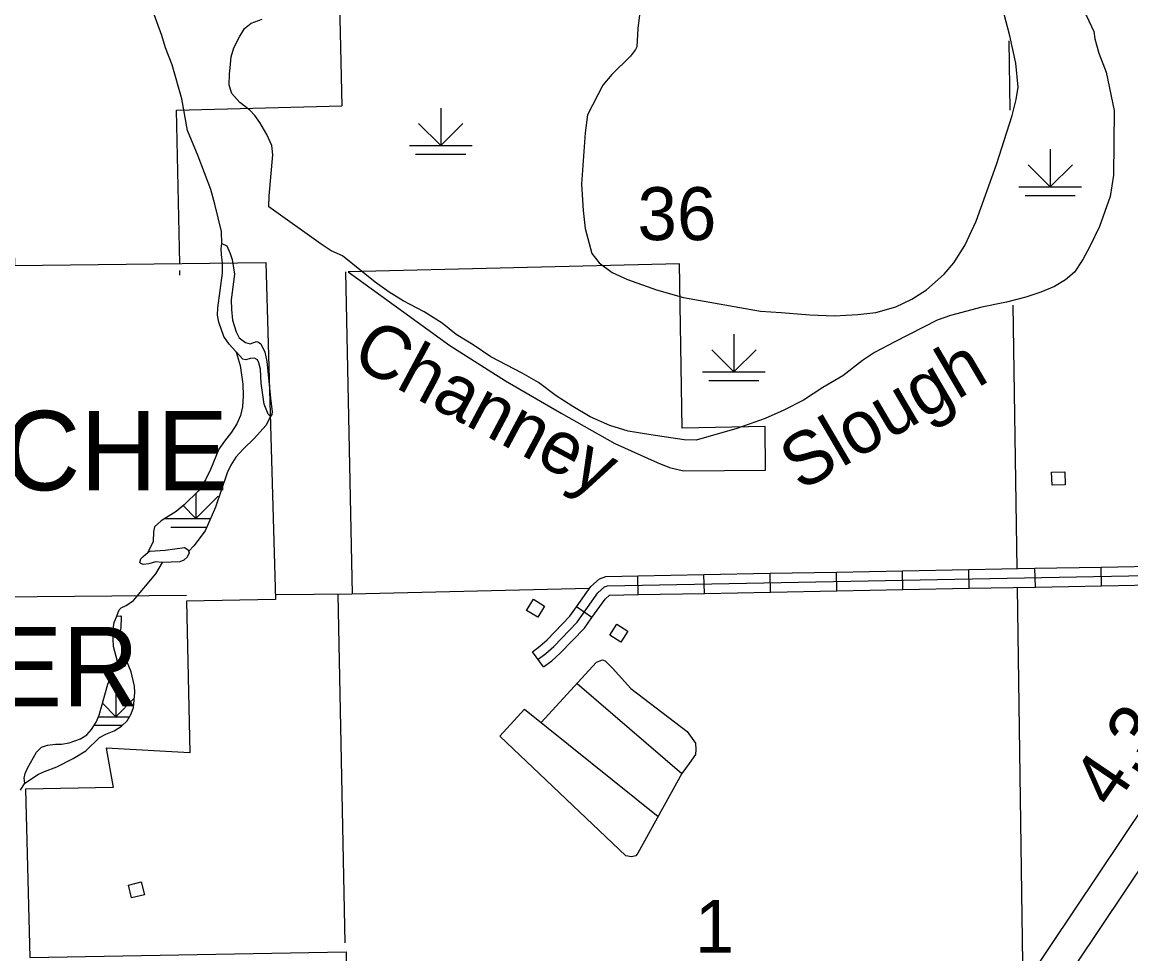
# Model space of a CAD drawing. Extents: x 1084508 to 1142749, y 1057638 to 1093403.
# Drawn here: x 1093716 to 1096492, y 1066201 to 1068534 of the extents above; entities that cross this region are included whole.
import ezdxf

# ---------------------------------------------------------------- set-up
doc = ezdxf.new("R2010")
doc.units = 0
for name, color, linetype in [('Level 10', 7, 'Continuous'), ('Level 32', 7, 'Continuous'), ('Level 35', 7, 'Continuous'), ('Level 4', 7, 'Continuous'), ('Level 44', 7, 'Continuous'), ('Level 47', 7, 'Continuous'), ('Level 48', 7, 'Continuous'), ('Level 5', 7, 'Continuous'), ('Level 56', 7, 'Continuous'), ('Level 7', 7, 'Continuous')]:
    doc.layers.add(name, color=color, linetype=linetype)

msp = doc.modelspace()

# ---------------------------------------------------------------- linework, layer by layer
at = {"layer": 'Level 10'}
for points in [[(1095785.7, 1065460.3), (1096170.8, 1066041.9), (1096829.7, 1067025.4), (1097261.8, 1067673.6)], [(1097327, 1067630.1), (1096894.9, 1066981.8), (1096236.1, 1065998.5), (1095851.2, 1065417)]]:
    msp.add_lwpolyline(points, dxfattribs=at)
at = {"layer": 'Level 32'}
for p, q in [((1095258.3, 1067100.1), (1095257.4, 1067147.2)), ((1095424, 1067103.3), (1095423.1, 1067150.4)), ((1095589.7, 1067106.4), (1095588.8, 1067153.5)), ((1095755.4, 1067109.6), (1095754.5, 1067156.7)), ((1095921.1, 1067112.7), (1095920.2, 1067159.8)), ((1096086.8, 1067115.9), (1096085.9, 1067162.9)), ((1096252.5, 1067119), (1096251.6, 1067166.1)), ((1096418.2, 1067122.2), (1096417.3, 1067169.2)), ((1095142.6, 1067042.5), (1095104.1, 1067069.7)), ((1095021.8, 1066919.4), (1094993.9, 1066957.3))]:
    msp.add_line(p, q, dxfattribs=at)
for points in [[(1096417.3, 1067169.2), (1096583, 1067172.4)], [(1095007.9, 1066938.4), (1095027.4, 1066952.6), (1095047.1, 1066970.4), (1095105.5, 1067030.9), (1095157.8, 1067104.9), (1095174.2, 1067119.4), (1095181.9, 1067122.2), (1097312.3, 1067162.7)], [(1095104.1, 1067069.7), (1095140.2, 1067120.8), (1095161.9, 1067140), (1095177.6, 1067145.7), (1095257.4, 1067147.2)], [(1095257.4, 1067147.2), (1095423.1, 1067150.4)], [(1095423.1, 1067150.4), (1095588.8, 1067153.5)], [(1095588.8, 1067153.5), (1095754.5, 1067156.7)], [(1095754.5, 1067156.7), (1095920.2, 1067159.8)], [(1095920.2, 1067159.8), (1096085.9, 1067162.9)], [(1096085.9, 1067162.9), (1096251.6, 1067166.1)], [(1096251.6, 1067166.1), (1096417.3, 1067169.2)], [(1095921.1, 1067112.7), (1096086.8, 1067115.9)], [(1096086.8, 1067115.9), (1096252.5, 1067119)], [(1096252.5, 1067119), (1096418.2, 1067122.2)], [(1096418.2, 1067122.2), (1096583.9, 1067125.3)], [(1095142.6, 1067042.5), (1095175.5, 1067089.1), (1095186.4, 1067098.8), (1095258.3, 1067100.1)], [(1095258.3, 1067100.1), (1095424, 1067103.3)], [(1095424, 1067103.3), (1095589.7, 1067106.4)], [(1095589.7, 1067106.4), (1095755.4, 1067109.6)], [(1095755.4, 1067109.6), (1095921.1, 1067112.7)], [(1094993.9, 1066957.3), (1095012.5, 1066970.9), (1095030.7, 1066987.3), (1095087.3, 1067045.9), (1095104.1, 1067069.7)], [(1095021.8, 1066919.4), (1095042.2, 1066934.4), (1095063.4, 1066953.5), (1095123.7, 1067015.8), (1095142.6, 1067042.5)]]:
    msp.add_lwpolyline(points, dxfattribs=at)
at = {"layer": 'Level 35'}
for points in [[(1094216.6, 1067979.5), (1094215, 1068009), (1094198.7, 1068078), (1094188.4, 1068114.4), (1094156.9, 1068197.7), (1094130.7, 1068262.5), (1094116, 1068341.9), (1094091.6, 1068426.3), (1094075.2, 1068469.5), (1094066.4, 1068500.3), (1094019, 1068628.9), (1094017.7, 1068633.2)], [(1094216.6, 1067979.5), (1094228.7, 1067973.3), (1094237.5, 1067954.1), (1094242.3, 1067939.5), (1094248.2, 1067902.3), (1094239.9, 1067838.2), (1094240.4, 1067814.3), (1094243.1, 1067787.6), (1094252.2, 1067758.4), (1094259.6, 1067743.2), (1094275.3, 1067731.8), (1094287.3, 1067728.4), (1094303.1, 1067734), (1094307.6, 1067732.5), (1094313.7, 1067727.7), (1094324, 1067707), (1094328.6, 1067683.5), (1094338.9, 1067584.5), (1094342, 1067558.5), (1094341.3, 1067551.3), (1094338.3, 1067546.1), (1094331.8, 1067551.9), (1094322, 1067577.1), (1094314.9, 1067629.6), (1094312.9, 1067664.5), (1094308.9, 1067680.4), (1094305.2, 1067687.8), (1094297.9, 1067692.6), (1094286.9, 1067691.6), (1094276.4, 1067687.8), (1094269.1, 1067689.5), (1094234.4, 1067727), (1094221.3, 1067746.1), (1094208.8, 1067782.1), (1094205.4, 1067799.6), (1094206.1, 1067817.9), (1094217.7, 1067905), (1094217.6, 1067929.9), (1094215, 1067951.5), (1094214.2, 1067965.9), (1094216.6, 1067979.5)], [(1094068, 1067180.7), (1094050.1, 1067182), (1094033.3, 1067177.1), (1094019.3, 1067175.7), (1094013.2, 1067178), (1094011.3, 1067180.8), (1094013.5, 1067190), (1094019.3, 1067195.8), (1094030.8, 1067205.9), (1094037, 1067208.6), (1094074.5, 1067211.8), (1094122.6, 1067218.4), (1094131.9, 1067212.4), (1094134.6, 1067204.9), (1094129.3, 1067193.7), (1094120.8, 1067186.2), (1094111.2, 1067182.5), (1094068, 1067180.7)], [(1093953.2, 1067045.9), (1093959.6, 1067062.1), (1093964.2, 1067066.7), (1093976.8, 1067073), (1093995.5, 1067085.6), (1094050.7, 1067152.5), (1094068, 1067180.7)], [(1093953.2, 1067045.9), (1093962.3, 1067047.1), (1093964.3, 1067044.6), (1093963.3, 1067017.3), (1093960.3, 1067000.5), (1093962.1, 1066983.6), (1093975.6, 1066945.3), (1093977, 1066930.6), (1093973.3, 1066920.1), (1093968, 1066919), (1093960.6, 1066923.5), (1093955, 1066932.4), (1093945.3, 1066970.4), (1093943.8, 1067009.4), (1093946.9, 1067030.2), (1093953.2, 1067045.9)], [(1095015.9, 1066779.6), (1095153.7, 1066930.6), (1095162.8, 1066934.5), (1095169.4, 1066937.2), (1095176, 1066934.5), (1095194.3, 1066916.2), (1095240.3, 1066864.9), (1095380.7, 1066757.3), (1095401.7, 1066728.4), (1095403, 1066712.6), (1095401.7, 1066699.5), (1095385.9, 1066677.2), (1095367.6, 1066652.2), (1095257.3, 1066452.6), (1095252.1, 1066446.1), (1095241.6, 1066443.4), (1095227.1, 1066446.1), (1094912.5, 1066745.6)], [(1095105.3, 1066877.6), (1095367.6, 1066652.2)], [(1094912.5, 1066745.6), (1094974.1, 1066813.1), (1095308.3, 1066544.9)], [(1093712.5, 1066610.7), (1093723.2, 1066628)]]:
    msp.add_lwpolyline(points, dxfattribs=at)
at = {"layer": 'Level 4'}
for points in [[(1096189.9, 1068313.5), (1096187.3, 1068486.9)], [(1096207.3, 1067165.3), (1096197.4, 1067824.9)], [(1095136.4, 1067115.4), (1094541.6, 1067101), (1094352.7, 1067099.5)], [(1096222.2, 1066118.8), (1096208, 1067118.2)], [(1094128.2, 1067097.6), (1093284.9, 1067090.8)]]:
    msp.add_lwpolyline(points, dxfattribs=at)
at = {"layer": 'Level 44'}
for p, q in [((1094764.2, 1068318.5), (1094764.2, 1068224.4)), ((1094764.2, 1068224.4), (1094708.7, 1068279.9)), ((1094764.2, 1068224.4), (1094819.6, 1068279.9)), ((1094685.7, 1068224.4), (1094842.6, 1068224.4)), ((1094701.4, 1068203), (1094826.9, 1068203)), ((1096289.6, 1068215.2), (1096289.6, 1068121)), ((1096289.6, 1068121), (1096234.2, 1068176.5)), ((1096289.6, 1068121), (1096345.1, 1068176.5)), ((1096211.2, 1068121), (1096368.1, 1068121)), ((1096226.9, 1068099.6), (1096352.4, 1068099.6)), ((1095497.9, 1067751.9), (1095497.9, 1067657.8)), ((1095497.9, 1067657.8), (1095442.4, 1067713.3)), ((1095497.9, 1067657.8), (1095553.4, 1067713.3)), ((1095419.5, 1067657.8), (1095576.4, 1067657.8)), ((1095435.1, 1067636.4), (1095560.7, 1067636.4)), ((1094151.4, 1067353.8), (1094151.4, 1067290.8)), ((1094151.4, 1067290.8), (1094206.8, 1067346.3)), ((1094151.4, 1067290.8), (1094119.2, 1067322.9)), ((1094072.9, 1067290.8), (1094187.8, 1067290.8)), ((1094088.6, 1067269.4), (1094178.5, 1067269.4)), ((1093951, 1066888.6), (1093951, 1066794.4)), ((1093951, 1066794.4), (1093997.2, 1066840.6)), ((1093951, 1066794.4), (1093917.2, 1066828.2)), ((1093907.8, 1066794.4), (1093985.3, 1066794.4)), ((1093897, 1066773), (1093967.5, 1066773))]:
    msp.add_line(p, q, dxfattribs=at)
at = {"layer": 'Level 47'}
for points in [[(1096163.4, 1068602.3), (1096160.7, 1068669.5), (1096165, 1068691.3), (1096247.1, 1068699.7), (1096307.2, 1068644.1), (1096343.3, 1068604.4), (1096380.4, 1068549.7), (1096398.9, 1068510), (1096401.7, 1068491.9), (1096411.3, 1068456.1), (1096429.9, 1068408.2)], [(1096209.4, 1068370.5), (1096204, 1068431), (1096189, 1068499.4), (1096165.4, 1068589.8), (1096163.4, 1068602.3)], [(1095265, 1068578.7), (1095257.3, 1068517.7)], [(1094236.7, 1068419.5), (1094240, 1068447.1), (1094246.3, 1068469.6), (1094260.4, 1068497.1), (1094272.9, 1068517.3), (1094289.4, 1068530.7), (1094317, 1068540.7)], [(1095257.3, 1068517.7), (1095254.7, 1068471.6), (1095251.7, 1068465), (1095239.4, 1068448.2), (1095192.6, 1068402.3), (1095170, 1068375.8), (1095131.6, 1068301.3), (1095125.5, 1068256.8), (1095116.8, 1068127.9), (1095120.8, 1068062.3), (1095125.4, 1068016.8), (1095142.2, 1067954.2), (1095160.8, 1067930.6), (1095192.9, 1067907.1), (1095232, 1067888.9), (1095304.6, 1067863.6), (1095371.6, 1067844.4), (1095564.8, 1067809.9), (1095616.6, 1067806.9), (1095687.7, 1067800.4), (1095750.1, 1067798), (1095808.6, 1067801.5), (1095853.5, 1067806.8), (1095903.2, 1067820.7), (1095943.1, 1067839.6), (1095979.9, 1067863.7), (1096024.1, 1067902.3), (1096048.2, 1067931.1), (1096076.3, 1067974.1), (1096104.7, 1068035.4), (1096155.6, 1068177.3), (1096194.6, 1068299.6), (1096204.9, 1068339.9), (1096209.4, 1068370.5)], [(1094464.5, 1067977.6), (1094334, 1068071.1), (1094334.3, 1068099.1), (1094343.9, 1068201.6), (1094341.6, 1068224.8), (1094329.1, 1068252), (1094311.5, 1068282.3), (1094299.1, 1068299.8), (1094286.7, 1068313.5), (1094261.6, 1068332.8), (1094240.9, 1068355.1), (1094234.9, 1068375.7), (1094235.2, 1068404), (1094236.7, 1068419.5)], [(1096429.9, 1068408.2), (1096449.9, 1068312.4), (1096447.9, 1068150.4), (1096440, 1068096.7), (1096413.5, 1068022.3), (1096389.1, 1067971.8), (1096371.7, 1067939.4), (1096350.7, 1067907.9), (1096328.2, 1067888.7), (1096300.5, 1067871.7), (1096266.5, 1067857.4), (1096228.4, 1067844.8), (1096179.9, 1067832.2), (1096118.9, 1067819.9), (1096040.2, 1067799.4), (1096006.8, 1067787.3), (1095900.7, 1067732.8), (1095849.9, 1067706), (1095820.1, 1067686.2), (1095770.9, 1067648.1), (1095720.4, 1067618.8), (1095671.9, 1067587), (1095623.2, 1067561.8), (1095576, 1067540.8), (1095505.6, 1067516.2), (1095403.2, 1067487), (1095373.7, 1067487.6), (1095289.9, 1067500), (1095232.9, 1067509.7), (1095187.6, 1067523.3), (1095138, 1067545.6), (1095094.6, 1067570.9), (1095052.7, 1067598.2), (1095008.7, 1067631.3), (1094968.4, 1067654.8), (1094889.7, 1067695.6), (1094845.5, 1067725.6), (1094802.4, 1067751.3), (1094767.6, 1067780), (1094722.5, 1067808.1), (1094670, 1067835.6), (1094634.8, 1067857.7), (1094600.1, 1067882.4)], [(1094600.1, 1067882.4), (1094518.1, 1067948.5), (1094489.5, 1067961.1), (1094464.5, 1067977.6)], [(1094252.3, 1067707.5), (1094262.4, 1067673.8), (1094268.6, 1067627.2), (1094269.3, 1067597.7), (1094267.6, 1067570.2), (1094263.3, 1067548.7), (1094254, 1067528), (1094240.5, 1067506.8), (1094222.5, 1067484.5), (1094208.7, 1067464.2), (1094188.1, 1067413.6), (1094175.1, 1067387.4), (1094158.1, 1067360.4), (1094122, 1067325.2), (1094101.8, 1067308.2), (1094064, 1067285), (1094047.9, 1067269.7), (1094044.8, 1067257.6), (1094044.1, 1067233.4), (1094030.8, 1067205.9)], [(1094338.3, 1067546.1), (1094326.2, 1067523.7), (1094298, 1067492.3), (1094269.8, 1067464.4), (1094251.6, 1067444.3), (1094239.1, 1067424.7), (1094229.7, 1067405.2), (1094200.2, 1067319), (1094174.2, 1067259.7), (1094146.3, 1067222.3), (1094133.9, 1067208.7)], [(1093723.2, 1066628), (1093721.2, 1066640.2), (1093724.3, 1066652.2), (1093730.1, 1066665.3), (1093752.6, 1066706), (1093765.1, 1066718.3), (1093780, 1066722.9), (1093799.6, 1066725.8), (1093815.3, 1066726), (1093833.7, 1066729.4), (1093862.2, 1066739.1), (1093878.5, 1066748.8), (1093890.3, 1066762.1), (1093901.6, 1066780.7), (1093908.9, 1066798.2), (1093930.5, 1066876), (1093955, 1066932.4)], [(1093723.2, 1066628), (1093757.2, 1066650.2), (1093772.7, 1066657.6), (1093803, 1066669), (1093844.4, 1066689.5), (1093875.7, 1066709.4), (1093910, 1066742.3), (1093926.1, 1066750.7), (1093947.1, 1066759.2), (1093965.5, 1066771.1), (1093979.5, 1066784.5), (1093989.6, 1066801.8), (1093995, 1066817.7), (1093998.5, 1066855.2), (1093998, 1066871.2), (1093989.4, 1066907.1), (1093977.2, 1066935.6)]]:
    msp.add_lwpolyline(points, dxfattribs=at)
at = {"layer": 'Level 5'}
for points in [[(1094525.4, 1067908), (1094542.8, 1067101)], [(1094524.6, 1066228.1), (1094507.6, 1067100.6)]]:
    msp.add_lwpolyline(points, dxfattribs=at)
at = {"layer": 'Level 56'}
for points in [[(1096294.6, 1067373.8), (1096293.3, 1067406.4), (1096326.1, 1067407.7), (1096327.3, 1067375)], [(1095006.9, 1067043.5), (1094979.2, 1067060.8), (1094996.5, 1067088.6), (1095024.2, 1067071.3)], [(1095215.2, 1066981.1), (1095187.5, 1066998.4), (1095204.9, 1067026.2), (1095232.6, 1067008.9)], [(1094014.6, 1066380.6), (1094022.3, 1066348.8), (1093990.5, 1066341.1), (1093982.7, 1066372.8)]]:
    msp.add_lwpolyline(points, close=True, dxfattribs=at)
at = {"layer": 'Level 7'}
for points in [[(1094509.3, 1068653.8), (1094516.4, 1068323.9)], [(1092099.4, 1064749.4), (1092099.1, 1064749.5), (1092081.8, 1065357.6), (1092494.9, 1065363.5), (1092457.7, 1067062.4), (1092886.8, 1067071), (1092861.5, 1068325.5), (1093688.5, 1068342.2), (1093697.2, 1067924.4), (1094326.3, 1067932), (1094350.2, 1067088.1), (1094127.7, 1067083.7), (1094136.3, 1066704.3), (1093926.7, 1066715.6), (1093944.2, 1066617.4), (1093724.5, 1066613.3), (1093735.8, 1066191.9), (1094527.2, 1066205.6), (1094540.5, 1065419.5)], [(1094110.8, 1067929.1), (1094103.1, 1068313.2), (1094516.4, 1068323.9)], [(1094532.6, 1067908.1), (1094787.3, 1067723.7), (1094926.1, 1067635.8), (1095065.7, 1067554.6), (1095199.7, 1067478.8), (1095305.6, 1067430.7), (1095337, 1067418.5), (1095371.5, 1067410.5), (1095576.7, 1067411.9), (1095576, 1067520.7), (1095368.3, 1067517), (1095361.4, 1067928.7)], [(1095361.4, 1067928.7), (1094532.6, 1067908.1)], [(1094111.3, 1067900), (1094111.1, 1067912)]]:
    msp.add_lwpolyline(points, dxfattribs=at)

# ---------------------------------------------------------------- texts
at = {"layer": 'Level 35'}
for s, rotation, p in [('Channey', 331.8901, (1094535.5, 1067679.4)), ('Slough', 30.416, (1095665.4, 1067357.4))]:
    msp.add_text(s, height=132.58, rotation=rotation, dxfattribs=at).set_placement(p)
at = {"layer": 'Level 48'}
msp.add_text('4.3', height=132.58, rotation=55.7891, dxfattribs=at).set_placement((1096446.6, 1066560.1))
at = {"layer": 'Level 5'}
for s, height, p in [('36', 132.58, (1095256.8, 1067987.8)), ('1', 132.6, (1095400.3, 1066203.3))]:
    msp.add_text(s, height=height, dxfattribs=at).set_placement(p)
at = {"layer": 'Level 7'}
for s, p in [('CACHE', (1093300.5, 1067361.4)), ('RIVER', (1093196, 1066820.3))]:
    msp.add_text(s, height=198.88, dxfattribs=at).set_placement(p)

doc.saveas('drawing.dxf')
